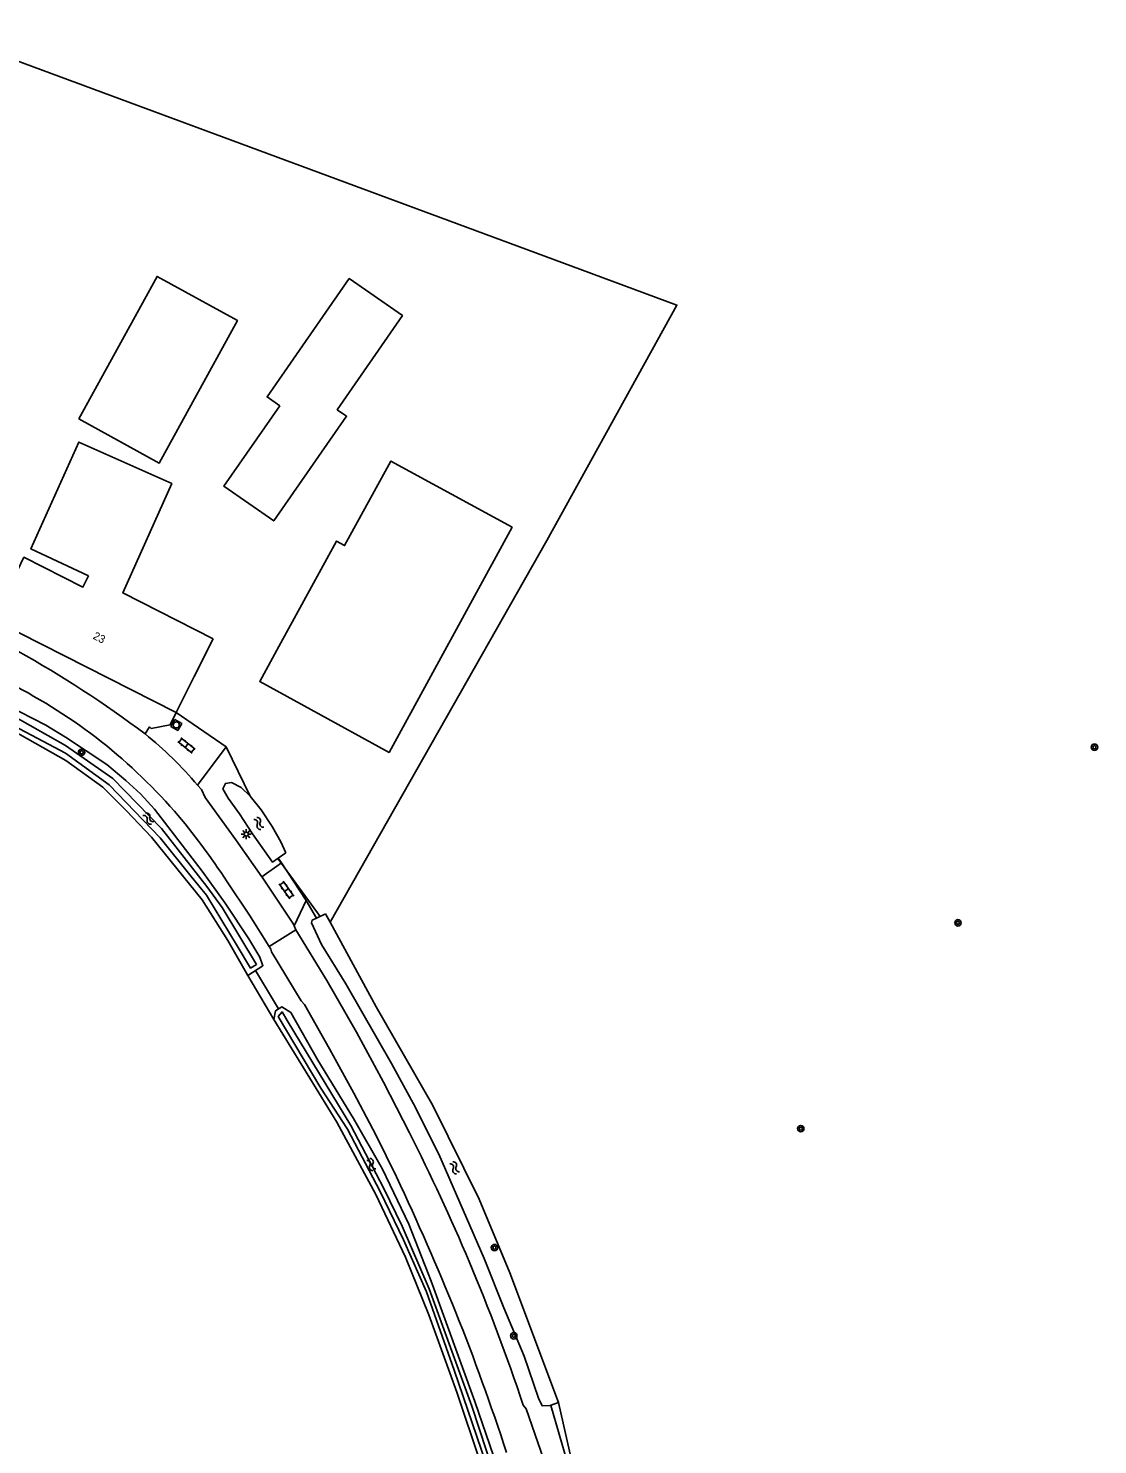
# Model space of a CAD drawing. Extents: x 133000 to 136000, y 400500 to 403500.
# Drawn here: x 134429.3 to 134563, y 400816 to 400992.9 of the extents above; entities that cross this region are included whole.
import ezdxf

# ---------------------------------------------------------------- set-up
doc = ezdxf.new("R2010")
doc.units = 0
for name, color, linetype in [('gg-anno-huisnummerreeks BGT', 7, 'Continuous'), ('gg-bbg-bijgebouw', 7, 'Continuous'), ('gg-bbg-gedigitaliseerde bebouwing', 7, 'Continuous'), ('gg-bbg-gedigitaliseerde bijgebouw', 7, 'Continuous'), ('gg-bbg-hoofdgebouw', 7, 'Continuous'), ('gg-knt-bronhoudergrens', 7, 'Continuous'), ('gg-knt-verharding', 7, 'Continuous'), ('gg-kntw-bovenkant insteek waterloop', 7, 'Continuous'), ('gg-kntw-waterlijn', 7, 'Continuous'), ('gg-kwrk-duiker nz buis', 7, 'Continuous'), ('gt-grn-groengrens', 7, 'Continuous'), ('gt-grn-weggrens', 7, 'Continuous'), ('gt-symb-boom', 7, 'Continuous'), ('gt-symb-klinker verharding', 7, 'Continuous'), ('gt-symb-lichtmast', 7, 'Continuous'), ('gt-symb-rioolschacht', 7, 'Continuous'), ('gt-symb-watersymbool', 7, 'Continuous')]:
    doc.layers.add(name, color=color, linetype=linetype)

# ---------------------------------------------------------------- blocks, each defined once
blk = doc.blocks.new('gt0-BOOM')
at = {"layer": 'gt-symb-boom'}
for radius in [0.4, 0.2]:
    blk.add_circle((0, 0), radius, dxfattribs=at)
blk = doc.blocks.new('gt0-WA')
at = {"layer": 'gt-symb-watersymbool'}
for centre, start, end in [((-0.32, 0.02), 28.0725, 151.9275), ((0.43, 0.42), 208.0725, 331.9275), ((-0.32, -0.43), 28.0725, 151.9275), ((0.43, -0.03), 208.0725, 331.9275)]:
    blk.add_arc(centre, 0.425, start, end, dxfattribs=at)
blk = doc.blocks.new('gt0-RS')
at = {"layer": 'gt-symb-rioolschacht'}
blk.add_lwpolyline([(-0.5, -0.5), (0.5, -0.5), (0.5, 0.5), (-0.5, 0.5)], close=True, dxfattribs=at)
blk.add_circle((0, 0), 0.375, dxfattribs=at)
blk = doc.blocks.new('gt0-KL1')
at = {"layer": 'gt-symb-klinker verharding'}
for p, q in [((-1.15, 0.3), (1.15, 0.3)), ((-1, -0.3), (-1, 0.3)), ((-0.5, 0.3), (-0.5, 0.45)), ((0, -0.3), (0, 0.3)), ((0.5, 0.3), (0.5, 0.45)), ((1, -0.3), (1, 0.3)), ((-1.15, -0.3), (1.15, -0.3)), ((-0.5, -0.45), (-0.5, -0.3)), ((0.5, -0.45), (0.5, -0.3))]:
    blk.add_line(p, q, dxfattribs=at)
blk = doc.blocks.new('gt0-LMAST')
at = {"layer": 'gt-symb-lichtmast'}
for p, q in [((-0.18, 0.17), (-0.45, 0.44)), ((-0.01, 0.25), (-0.01, 0.62)), ((0.17, 0.17), (0.44, 0.44)), ((-0.26, 0), (-0.63, 0)), ((-0.18, -0.18), (-0.45, -0.45)), ((-0.01, -0.25), (-0.01, -0.63)), ((0.44, -0.45), (0.17, -0.18)), ((0.24, 0), (0.62, 0))]:
    blk.add_line(p, q, dxfattribs=at)
blk.add_circle((-0.01, 0), 0.25, dxfattribs=at)

msp = doc.modelspace()

# ---------------------------------------------------------------- linework, layer by layer
at = {"layer": 'gg-bbg-bijgebouw'}
for points in [[(134460.76, 400945.76), (134459.18, 400946.86), (134469.45, 400961.64), (134476.1, 400957.02), (134467.94, 400945.27), (134469.11, 400944.46), (134460.01, 400931.37), (134453.78, 400935.7), (134460.76, 400945.76)], [(134460.66, 400915.68), (134458.26, 400911.3), (134474.42, 400902.46), (134489.8, 400930.58), (134474.65, 400938.86), (134468.87, 400928.29), (134467.86, 400928.85), (134460.66, 400915.68)]]:
    msp.add_lwpolyline(points, dxfattribs=at)
at = {"layer": 'gg-bbg-gedigitaliseerde bebouwing'}
msp.add_lwpolyline([(134452.44, 400916.65), (134441.15, 400922.37), (134447.26, 400936.03), (134435.63, 400941.23), (134429.66, 400927.88), (134436.87, 400924.53)], dxfattribs=at)
at = {"layer": 'gg-bbg-gedigitaliseerde bijgebouw'}
msp.add_lwpolyline([(134435.65, 400944.11), (134445.7, 400938.59), (134455.47, 400956.4), (134445.42, 400961.91), (134435.65, 400944.11)], dxfattribs=at)
at = {"layer": 'gg-bbg-hoofdgebouw'}
msp.add_line((134447.79, 400907.46), (134424.92, 400919.04), dxfattribs=at)
for points in [[(134424.92, 400919.04), (134427.18, 400923.5), (134428.77, 400926.84), (134436.15, 400923.1), (134436.87, 400924.53)], [(134452.44, 400916.65), (134450.05, 400911.92), (134447.79, 400907.46)]]:
    msp.add_lwpolyline(points, dxfattribs=at)
at = {"layer": 'gg-knt-bronhoudergrens'}
msp.add_lwpolyline([(134417.71, 400992.91), (134417.99, 400992.5), (134497.15, 400963.25), (134510.41, 400958.34), (134494.13, 400928.92), (134467.07, 400881.23)], dxfattribs=at)
at = {"layer": 'gg-knt-verharding'}
for p, q in [((134447.79, 400907.46), (134454.07, 400903.13)), ((134450.49, 400898.35), (134454.07, 400903.13)), ((134460.99, 400888.65), (134458.53, 400886.91)), ((134464.08, 400883.94), (134460.99, 400888.65)), ((134462.56, 400880.79), (134464.08, 400883.94)), ((134462.78, 400880.29), (134462.56, 400880.79))]:
    msp.add_line(p, q, dxfattribs=at)
for points in [[(134443.92, 400904.76), (134444.48, 400905.63), (134444.67, 400905.45), (134447.05, 400905.91), (134447.79, 400907.46)], [(134458.53, 400886.91), (134455.28, 400891.54), (134451.45, 400896.82), (134450.96, 400897.81), (134450.49, 400898.35)], [(134454.18, 400886.3), (134456.99, 400882.13), (134459.45, 400878.2)], [(134458.53, 400886.91), (134458.56, 400886.88), (134462.47, 400881.01), (134462.56, 400880.79)], [(134477, 400854.91), (134473.75, 400861.26), (134470.34, 400867.52), (134466.63, 400873.95), (134462.78, 400880.29)], [(134459.45, 400878.2), (134459.65, 400877.87), (134459.74, 400877.52), (134463.44, 400871.42), (134463.86, 400870.94), (134466.99, 400865.44), (134470.02, 400859.88), (134472.76, 400854.68), (134475.36, 400849.41)], [(134538.26, 400678.33), (134536.79, 400682.25), (134536.83, 400682.58), (134533.82, 400691.22), (134533.48, 400691.63), (134524.77, 400719.04), (134524.76, 400719.62), (134522.17, 400727.8), (134521.81, 400728.37), (134511.68, 400759.69), (134500.49, 400793.89), (134497.52, 400802.69), (134494.49, 400811.47), (134494.48, 400812.04), (134491.58, 400820.44), (134491.19, 400820.91)]]:
    msp.add_lwpolyline(points, dxfattribs=at)
for centre, radius, start, end in [((134360.61, 400794.04), 138.56, 53.0415, 60.8862), ((134392.22, 400843.87), 75.71, 52.9741, 63.2437), ((134391.46, 400845.11), 75.19, 41.704, 51.9437), ((134416.12, 400869.65), 44.78, 39.863, 51.6288), ((134381.73, 400839.18), 86.42, 33.0359, 40.3462), ((134221.92, 400726.78), 285.45, 23.1131, 26.6711), ((134173.43, 400707.16), 333.76, 22.0526, 25.2274), ((134249.75, 400740.43), 254.5, 18.436, 22.7469), ((134216.5, 400726.06), 286.75, 18.068, 21.7818)]:
    msp.add_arc(centre, radius, start, end, dxfattribs=at)
at = {"layer": 'gg-kntw-bovenkant insteek waterloop'}
for p, q in [((134460.58, 400889.24), (134461.53, 400889.91)), ((134465.36, 400881.75), (134466.49, 400882.3)), ((134466.49, 400882.3), (134467.07, 400881.23))]:
    msp.add_line(p, q, dxfattribs=at)
for points in [[(134423.77, 400907), (134425.09, 400909.01), (134428.28, 400907.53), (134431.51, 400905.85), (134433.99, 400904.35), (134439.15, 400900.94), (134441.51, 400898.94), (134443.34, 400897.27), (134445.11, 400895.35), (134451.04, 400887.61), (134453.92, 400883.6), (134456.89, 400879.18), (134458.29, 400876.87), (134458.65, 400875.81), (134456.79, 400874.58)], [(134456.79, 400874.58), (134454.28, 400878.94), (134451.04, 400884.02), (134444.72, 400891.87), (134441.61, 400895.14), (134438.63, 400898.11), (134434.02, 400901.45), (134428.26, 400904.68), (134423.77, 400907)], [(134457.06, 400897), (134455.95, 400898.05), (134454.73, 400898.7), (134453.97, 400898.58), (134453.64, 400897.89), (134454.3, 400896.72), (134455.72, 400894.8), (134457.37, 400892.28), (134459.86, 400888.74), (134460.58, 400889.24)], [(134461.53, 400889.91), (134460.89, 400891.29), (134459.81, 400893.19), (134458.45, 400895.3), (134457.06, 400897)], [(134495.61, 400821.24), (134494.55, 400820.85), (134493.55, 400820.84), (134493.09, 400821.76), (134491.3, 400827.04), (134488.78, 400833.05), (134486.33, 400839.21), (134480.65, 400852.27), (134477.49, 400858.56), (134474.74, 400863.58), (134469.04, 400873.53), (134465.98, 400878.46), (134464.74, 400881.16), (134464.83, 400881.5), (134465.36, 400881.75)], [(134467.07, 400881.23), (134472.83, 400870.67), (134479.89, 400858.36), (134485.68, 400846.66), (134489.51, 400837.43), (134495.61, 400821.24)], [(134460.04, 400869.08), (134460.23, 400870.18), (134461, 400870.65), (134462.13, 400869.95), (134465.54, 400864), (134469.96, 400856.71), (134473.61, 400850.4), (134476.89, 400843.5), (134479.7, 400836.38), (134485.15, 400821.38), (134491.25, 400803.65), (134498.3, 400783.53), (134503.65, 400767.13), (134503.8, 400766.07), (134503.27, 400765.39), (134502.21, 400765.28)], [(134502.21, 400765.28), (134498.72, 400776.55), (134488.71, 400805.25), (134482.9, 400822.52), (134479.38, 400832.18), (134476.47, 400839.41), (134472.78, 400847.23), (134467.88, 400856.24), (134460.04, 400869.08)]]:
    msp.add_lwpolyline(points, dxfattribs=at)
at = {"layer": 'gg-kntw-waterlijn'}
for points in [[(134425.17, 400908.2), (134424.65, 400907.28), (134433.96, 400902.35), (134439.44, 400898.41), (134445.8, 400891.79), (134449.7, 400886.97), (134451.6, 400884.63), (134455.44, 400878.28), (134457.11, 400875.51), (134457.85, 400875.96), (134453.55, 400883.09), (134451.65, 400885.7), (134445.97, 400892.96), (134439.88, 400899.21), (134433.96, 400903.33), (134427.36, 400907.07), (134425.17, 400908.2)], [(134487.52, 400812.4), (134484.78, 400820.76), (134479.46, 400835.44), (134476.06, 400843.26), (134473.72, 400848.04), (134469.66, 400855.85), (134461.69, 400868.98), (134461.05, 400870.04), (134460.57, 400869.47)], [(134460.57, 400869.47), (134465.9, 400860.5), (134469.24, 400855.39), (134473.31, 400847.59), (134476.25, 400841.56), (134479.12, 400835.07), (134482.55, 400825.27), (134487.64, 400810.4)]]:
    msp.add_lwpolyline(points, dxfattribs=at)
at = {"layer": 'gg-kwrk-duiker nz buis'}
for p, q in [((134465.8, 400881.96), (134460.51, 400889.19)), ((134457.72, 400875.2), (134460.62, 400870.41)), ((134496.72, 400813.69), (134494.64, 400820.86))]:
    msp.add_line(p, q, dxfattribs=at)
at = {"layer": 'gt-grn-groengrens'}
for p, q in [((134454.07, 400903.13), (134457.06, 400897)), ((134460.99, 400888.65), (134460.58, 400889.24)), ((134464.08, 400883.94), (134465.36, 400881.75)), ((134456.79, 400874.58), (134460.04, 400869.08)), ((134495.61, 400821.24), (134497.27, 400813.87))]:
    msp.add_line(p, q, dxfattribs=at)
at = {"layer": 'gt-grn-weggrens'}
msp.add_line((134462.78, 400880.29), (134459.45, 400878.2), dxfattribs=at)

# ---------------------------------------------------------------- block references
at = {"layer": 'gt-symb-boom'}
for p in [(134562.62, 400903.1), (134435.98, 400902.46), (134545.55, 400881.16), (134525.9, 400855.45), (134487.61, 400840.59), (134490.02, 400829.57)]:
    msp.add_blockref('gt0-BOOM', p, dxfattribs=at)
at = {"layer": 'gt-symb-klinker verharding'}
for p, rotation in [((134449.11, 400903.32), 141.74298312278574), ((134461.6, 400885.26), 125.31121344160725)]:
    msp.add_blockref('gt0-KL1', p, dxfattribs=dict(at, rotation=rotation))
at = {"layer": 'gt-symb-lichtmast'}
msp.add_blockref('gt0-LMAST', (134456.58, 400892.25), dxfattribs=at)
at = {"layer": 'gt-symb-rioolschacht', "rotation": -120.59043540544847}
msp.add_blockref('gt0-RS', (134447.83, 400905.88), dxfattribs=at)
at = {"layer": 'gt-symb-watersymbool'}
for p, rotation in [((134444.31, 400894.23), -44.87852503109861), ((134458.11, 400893.63), -54.56219853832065), ((134472.18, 400851.01), -59.458901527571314), ((134482.6, 400850.61), -56.70715142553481)]:
    msp.add_blockref('gt0-WA', p, dxfattribs=dict(at, rotation=rotation))

# ---------------------------------------------------------------- texts
at = {"layer": 'gg-anno-huisnummerreeks BGT'}
msp.add_text('23', height=1, rotation=333.1, dxfattribs=at).set_placement((134437.31, 400916.69))

doc.saveas('drawing.dxf')
